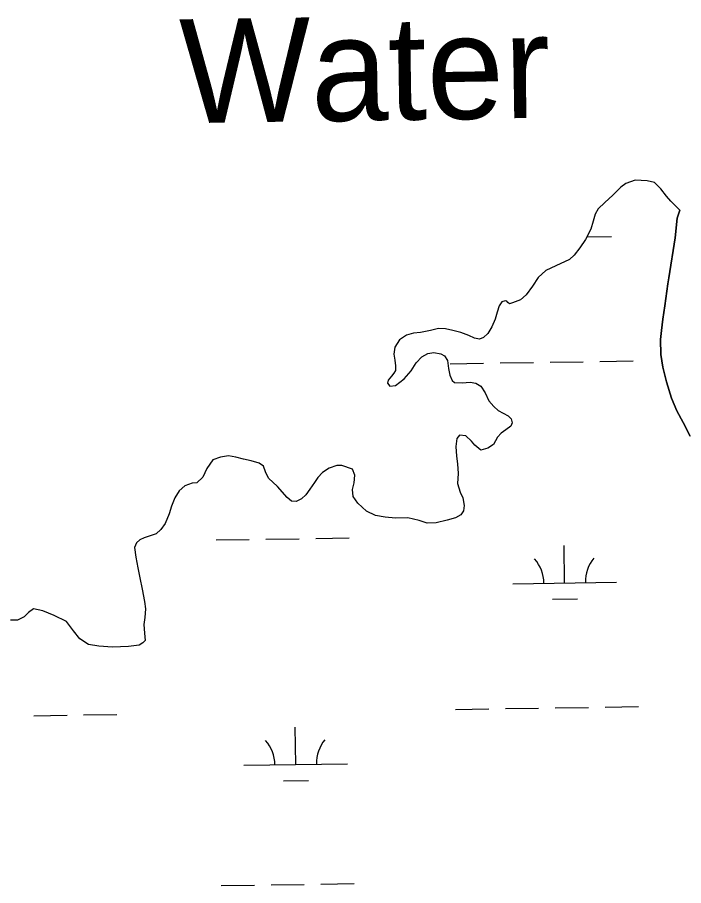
# Model space of a CAD drawing. Extents: x 3807117 to 3845308, y 337856 to 363736.
# Drawn here: x 3815634 to 3816275, y 344976 to 345811 of the extents above; entities that cross this region are included whole.
import ezdxf

# ---------------------------------------------------------------- set-up
doc = ezdxf.new("R2010")
doc.units = 0
for name, color, linetype in [('V-RIVR-IDEN', 7, 'Continuous'), ('V-TOPO-SHOR', 7, 'Continuous'), ('V-WETL-SWMP', 7, 'Continuous')]:
    doc.layers.add(name, color=color, linetype=linetype)

msp = doc.modelspace()

# ---------------------------------------------------------------- linework, layer by layer
at = {"layer": 'V-TOPO-SHOR'}
for points in [[(3816271.49, 345625.91), (3816262.77, 345634.51), (3816258.56, 345639.3), (3816253.04, 345646.52), (3816246.93, 345652.38), (3816239.98, 345654.18), (3816228.46, 345654.6), (3816219.55, 345651.37), (3816214.6, 345647.93), (3816206.85, 345640.35), (3816199.09, 345633.08), (3816192.78, 345626.96), (3816189.82, 345621.84), (3816187.87, 345615.2), (3816185.6, 345607.41), (3816180.52, 345597.64), (3816175.21, 345589.46), (3816169.82, 345582.43), (3816165.33, 345578.52), (3816151.93, 345572.38), (3816142.33, 345567.92), (3816135.11, 345561.11), (3816129.42, 345552.63), (3816123.5, 345544.3), (3816117.87, 345539.4), (3816110.33, 345536.63), (3816107.36, 345535.78), (3816105.98, 345536.92), (3816104.98, 345538.14), (3816103.15, 345538.59), (3816100.03, 345537.59), (3816097.6, 345533.92), (3816095.48, 345527.66), (3816093.68, 345520.87), (3816090.35, 345513.69), (3816086.7, 345507.12), (3816082.45, 345503.37), (3816078.71, 345501.83), (3816073.83, 345502.73), (3816068.25, 345505.38), (3816060.69, 345508.18), (3816052.91, 345510.21), (3816045.74, 345511.64), (3816039.18, 345512), (3816031.25, 345510.15), (3816021.88, 345508.13), (3816015.17, 345507.58), (3816008.16, 345505.65), (3816001.46, 345501.2), (3815997.21, 345494.1), (3815996.25, 345487.15), (3815997.1, 345481.51), (3815997.88, 345476.02), (3815997.59, 345471.52), (3815996.15, 345468.85), (3815993.8, 345466.02), (3815990.53, 345462.12), (3815989.93, 345459.45), (3815992.38, 345456.48), (3815997.87, 345457.26), (3816006, 345463.62), (3816012.85, 345471.27), (3816017.7, 345478.99), (3816023.02, 345484.8), (3816028.88, 345487.87), (3816034.75, 345488.8), (3816041.24, 345487.45), (3816044.98, 345485.55), (3816047.89, 345481.29), (3816048.83, 345473.52), (3816050.15, 345466.97), (3816052.15, 345461.94), (3816054.6, 345459.89), (3816061.76, 345459.83), (3816069.47, 345460.39), (3816074.89, 345459.42), (3816079.93, 345456.53), (3816083.91, 345449.99), (3816087.45, 345442.22), (3816092.34, 345436.82), (3816096.4, 345433.1), (3816101.36, 345430.52)], [(3816271.49, 345625.91), (3816268.76, 345618.02), (3816266.75, 345599.12), (3816260.75, 345560.71)], [(3816260.75, 345560.71), (3816259.86, 345554.94), (3816256.78, 345533.89), (3816255.07, 345520.87), (3816253.88, 345510.08), (3816252.68, 345501.5), (3816253.03, 345486.97), (3816254.98, 345474.73), (3816258.4, 345460.81), (3816263.27, 345445.06), (3816268.43, 345432.68), (3816274.59, 345421.45), (3816281.44, 345408.24)], [(3816101.36, 345430.52), (3816106.1, 345427.94), (3816108.93, 345425.05), (3816110.16, 345421.17), (3816108.57, 345417.96), (3816103.93, 345414.44), (3816099.52, 345411.3), (3816096.02, 345407.32), (3816092.15, 345400.45), (3816086.45, 345396.69), (3816079.74, 345395.07), (3816073.93, 345399.62), (3816071.02, 345403.66), (3816065.51, 345408.6), (3816059.41, 345409.26), (3816056.9, 345406.21), (3816055.63, 345398.5), (3816056.5, 345389.27), (3816057.52, 345381.65), (3816058.08, 345372.58), (3816057.5, 345362.74), (3816060.12, 345354.66), (3816062.5, 345348.95), (3816063.82, 345341.63), (3816063.3, 345336.45), (3816060.49, 345332.7), (3816055.39, 345329.71), (3816047.55, 345327.7), (3816036.72, 345324.92), (3816028.26, 345324.82), (3816020.47, 345327.31), (3816009.48, 345329.71), (3815997.74, 345329.6), (3815987.67, 345330.33), (3815978.44, 345331.9), (3815969.88, 345336.37), (3815961.39, 345344.05), (3815957.03, 345350.21), (3815956.39, 345357.15), (3815957.97, 345363.64), (3815958.64, 345370.73), (3815956.26, 345376.52), (3815946.1, 345380.23), (3815941.3, 345380.13), (3815933.75, 345377.67), (3815927.59, 345373.53), (3815923.11, 345368.48), (3815919.69, 345363.82), (3815915.36, 345357.33), (3815911.57, 345351.82), (3815907.39, 345348.07), (3815902.21, 345345.54), (3815897.63, 345345.75), (3815893.5, 345349.25), (3815884.01, 345359.97), (3815875.52, 345368.1), (3815872.75, 345374.2), (3815870.6, 345379.53), (3815866.55, 345382.26), (3815858.69, 345384.67), (3815851.44, 345386.41), (3815844.19, 345388.06), (3815837.09, 345389.33), (3815829.17, 345388.32), (3815822.01, 345385.47), (3815816.01, 345377.37), (3815812.37, 345369.05), (3815806.6, 345363.61), (3815801.94, 345363.06), (3815795.09, 345360.6), (3815789.46, 345355.7), (3815785.21, 345349.05), (3815782.11, 345341.11), (3815779.85, 345333.56), (3815775.98, 345324.47), (3815771.89, 345318.43), (3815767.48, 345314.37), (3815761.69, 345312.45), (3815755.82, 345310.68), (3815751.56, 345308.76), (3815748.44, 345305.85), (3815746.54, 345301.42), (3815747.72, 345292.12), (3815749.74, 345281.83), (3815751.67, 345272.23), (3815754.07, 345261.02), (3815756.02, 345249.36), (3815757.03, 345242.35), (3815756.6, 345234.04), (3815755.48, 345227.24), (3815756.04, 345218.78), (3815756.82, 345211.84), (3815754.69, 345209.47), (3815750.89, 345207.25), (3815740.83, 345206), (3815725.35, 345205.49), (3815712.3, 345206.36), (3815702.15, 345208.01), (3815693.9, 345213.24), (3815687.93, 345221.16), (3815681.19, 345229.98)], [(3815681.19, 345229.98), (3815669.12, 345235.89), (3815658.43, 345240.43), (3815649.42, 345242.16), (3815644.55, 345238.71), (3815640.38, 345234.43), (3815633.98, 345231.28), (3815627.04, 345231.26)]]:
    msp.add_lwpolyline(points, dxfattribs=at)
at = {"layer": 'V-WETL-SWMP'}
for p, q in [((3816219.55, 345651.37), (3816214.6, 345647.93)), ((3816228.46, 345654.6), (3816219.55, 345651.37)), ((3816239.98, 345654.18), (3816228.46, 345654.6)), ((3816246.92, 345652.38), (3816239.98, 345654.18)), ((3816253.04, 345646.52), (3816246.92, 345652.38)), ((3816214.6, 345647.93), (3816206.85, 345640.35)), ((3816258.56, 345639.3), (3816253.04, 345646.52)), ((3816199.09, 345633.08), (3816192.78, 345626.96)), ((3816206.85, 345640.35), (3816199.09, 345633.08)), ((3816262.77, 345634.51), (3816258.56, 345639.3)), ((3816271.49, 345625.92), (3816262.77, 345634.51)), ((3816192.78, 345626.96), (3816189.82, 345621.84)), ((3816268.76, 345618.02), (3816271.49, 345625.92)), ((3816189.82, 345621.84), (3816187.86, 345615.2)), ((3816266.75, 345599.12), (3816268.76, 345618.02)), ((3816187.86, 345615.2), (3816185.6, 345607.41)), ((3816185.6, 345607.41), (3816180.52, 345597.64)), ((3816181.84, 345600.18), (3816205.52, 345600.53)), ((3816180.52, 345597.64), (3816175.21, 345589.46)), ((3816260.75, 345560.71), (3816266.75, 345599.12)), ((3816169.82, 345582.43), (3816165.33, 345578.52)), ((3816175.21, 345589.46), (3816169.82, 345582.43)), ((3816165.33, 345578.52), (3816151.93, 345572.38)), ((3816142.33, 345567.92), (3816135.11, 345561.11)), ((3816151.93, 345572.38), (3816142.33, 345567.92)), ((3816135.11, 345561.11), (3816129.42, 345552.63)), ((3816259.85, 345554.94), (3816260.75, 345560.71)), ((3816129.42, 345552.63), (3816123.5, 345544.3)), ((3816256.78, 345533.89), (3816259.85, 345554.94)), ((3816123.5, 345544.3), (3816117.87, 345539.4)), ((3816097.6, 345533.92), (3816095.48, 345527.66)), ((3816100.03, 345537.59), (3816097.6, 345533.92)), ((3816103.15, 345538.59), (3816100.03, 345537.59)), ((3816104.98, 345538.14), (3816103.15, 345538.59)), ((3816105.98, 345536.92), (3816104.98, 345538.14)), ((3816107.36, 345535.78), (3816105.98, 345536.92)), ((3816110.33, 345536.63), (3816107.36, 345535.78)), ((3816117.87, 345539.4), (3816110.33, 345536.63)), ((3816255.07, 345520.87), (3816256.78, 345533.89)), ((3816095.48, 345527.66), (3816093.68, 345520.87)), ((3816093.68, 345520.87), (3816090.34, 345513.69)), ((3816253.88, 345510.08), (3816255.07, 345520.87)), ((3816015.17, 345507.58), (3816008.16, 345505.65)), ((3816021.88, 345508.13), (3816015.17, 345507.58)), ((3816031.25, 345510.14), (3816021.88, 345508.13)), ((3816039.18, 345512), (3816031.25, 345510.14)), ((3816045.74, 345511.64), (3816039.18, 345512)), ((3816052.91, 345510.21), (3816045.74, 345511.64)), ((3816060.69, 345508.18), (3816052.91, 345510.21)), ((3816068.25, 345505.38), (3816060.69, 345508.18)), ((3816090.34, 345513.69), (3816086.7, 345507.12)), ((3816252.68, 345501.5), (3816253.88, 345510.08)), ((3816001.46, 345501.2), (3815997.21, 345494.1)), ((3816008.16, 345505.65), (3816001.46, 345501.2)), ((3816073.83, 345502.73), (3816068.25, 345505.38)), ((3816078.71, 345501.83), (3816073.83, 345502.73)), ((3816082.45, 345503.37), (3816078.71, 345501.83)), ((3816086.7, 345507.12), (3816082.45, 345503.37)), ((3816253.03, 345486.97), (3816252.68, 345501.5)), ((3815997.21, 345494.1), (3815996.24, 345487.15)), ((3815996.24, 345487.15), (3815997.1, 345481.51)), ((3816017.7, 345478.99), (3816023.02, 345484.8)), ((3816023.02, 345484.8), (3816028.88, 345487.87)), ((3816028.88, 345487.87), (3816034.75, 345488.8)), ((3816034.75, 345488.8), (3816041.24, 345487.45)), ((3816041.24, 345487.45), (3816044.98, 345485.56)), ((3816044.98, 345485.56), (3816047.89, 345481.29)), ((3816254.98, 345474.73), (3816253.03, 345486.97)), ((3815997.1, 345481.51), (3815997.88, 345476.02)), ((3815997.88, 345476.02), (3815997.59, 345471.52)), ((3816012.84, 345471.27), (3816017.7, 345478.99)), ((3816047.89, 345481.29), (3816048.83, 345473.52)), ((3816050.49, 345478.13), (3816082.48, 345478.6)), ((3816098.48, 345478.84), (3816130.48, 345479.32)), ((3816146.48, 345479.56), (3816178.47, 345480.04)), ((3816194.47, 345480.28), (3816226.47, 345480.76)), ((3816258.39, 345460.81), (3816254.98, 345474.73)), ((3815993.8, 345466.02), (3815990.53, 345462.12)), ((3815996.15, 345468.85), (3815993.8, 345466.02)), ((3815997.59, 345471.52), (3815996.15, 345468.85)), ((3816006, 345463.62), (3816012.84, 345471.27)), ((3816048.83, 345473.52), (3816050.15, 345466.96)), ((3816050.15, 345466.96), (3816052.15, 345461.94)), ((3815990.53, 345462.12), (3815989.93, 345459.45)), ((3815989.93, 345459.45), (3815992.38, 345456.48)), ((3815992.38, 345456.48), (3815997.87, 345457.26)), ((3815997.87, 345457.26), (3816006, 345463.62)), ((3816052.15, 345461.94), (3816054.6, 345459.89)), ((3816054.6, 345459.89), (3816061.76, 345459.83)), ((3816061.76, 345459.83), (3816069.47, 345460.39)), ((3816069.47, 345460.39), (3816074.88, 345459.42)), ((3816074.88, 345459.42), (3816079.93, 345456.54)), ((3816263.27, 345445.06), (3816258.39, 345460.81)), ((3816079.93, 345456.54), (3816083.91, 345449.99)), ((3816083.91, 345449.99), (3816087.45, 345442.22)), ((3816087.45, 345442.22), (3816092.34, 345436.82)), ((3816268.43, 345432.68), (3816263.27, 345445.06)), ((3816092.34, 345436.82), (3816096.4, 345433.1)), ((3816096.4, 345433.1), (3816101.36, 345430.52)), ((3816274.59, 345421.45), (3816268.43, 345432.68)), ((3816101.36, 345430.52), (3816106.1, 345427.94)), ((3816106.1, 345427.94), (3816108.93, 345425.05)), ((3816108.93, 345425.05), (3816110.16, 345421.17)), ((3816108.57, 345417.96), (3816103.93, 345414.44)), ((3816110.16, 345421.17), (3816108.57, 345417.96)), ((3816281.44, 345408.24), (3816274.59, 345421.45)), ((3816059.41, 345409.26), (3816056.9, 345406.2)), ((3816065.51, 345408.6), (3816059.41, 345409.26)), ((3816071.02, 345403.66), (3816065.51, 345408.6)), ((3816096.02, 345407.32), (3816092.15, 345400.45)), ((3816099.52, 345411.3), (3816096.02, 345407.32)), ((3816103.93, 345414.44), (3816099.52, 345411.3)), ((3816056.9, 345406.2), (3816055.63, 345398.5)), ((3816073.93, 345399.62), (3816071.02, 345403.66)), ((3816079.74, 345395.07), (3816073.93, 345399.62)), ((3816092.15, 345400.45), (3816086.45, 345396.69)), ((3816055.63, 345398.5), (3816056.5, 345389.27)), ((3816086.45, 345396.69), (3816079.74, 345395.07)), ((3815822.01, 345385.47), (3815816.01, 345377.37)), ((3815829.16, 345388.32), (3815822.01, 345385.47)), ((3815837.09, 345389.33), (3815829.16, 345388.32)), ((3815844.19, 345388.06), (3815837.09, 345389.33)), ((3815851.44, 345386.41), (3815844.19, 345388.06)), ((3815858.69, 345384.68), (3815851.44, 345386.41)), ((3815866.55, 345382.26), (3815858.69, 345384.68)), ((3815870.6, 345379.53), (3815866.55, 345382.26)), ((3816056.5, 345389.27), (3816057.52, 345381.65)), ((3815816.01, 345377.37), (3815812.37, 345369.05)), ((3815872.76, 345374.2), (3815870.6, 345379.53)), ((3815875.52, 345368.1), (3815872.76, 345374.2)), ((3815933.75, 345377.67), (3815927.59, 345373.53)), ((3815941.3, 345380.13), (3815933.75, 345377.67)), ((3815946.1, 345380.23), (3815941.3, 345380.13)), ((3815956.26, 345376.52), (3815946.1, 345380.23)), ((3815958.64, 345370.73), (3815956.26, 345376.52)), ((3816057.52, 345381.65), (3816058.08, 345372.58)), ((3815812.37, 345369.05), (3815806.59, 345363.61)), ((3815884.01, 345359.97), (3815875.52, 345368.1)), ((3815923.11, 345368.48), (3815919.69, 345363.82)), ((3815927.59, 345373.53), (3815923.11, 345368.48)), ((3815957.97, 345363.64), (3815958.64, 345370.73)), ((3816058.08, 345372.58), (3816057.5, 345362.74)), ((3815795.09, 345360.6), (3815789.46, 345355.7)), ((3815801.94, 345363.06), (3815795.09, 345360.6)), ((3815806.59, 345363.61), (3815801.94, 345363.06)), ((3815893.5, 345349.25), (3815884.01, 345359.97)), ((3815915.36, 345357.33), (3815911.57, 345351.82)), ((3815919.69, 345363.82), (3815915.36, 345357.33)), ((3815956.39, 345357.15), (3815957.97, 345363.64)), ((3815957.03, 345350.21), (3815956.39, 345357.15)), ((3816057.5, 345362.74), (3816060.12, 345354.66)), ((3815785.21, 345349.05), (3815782.11, 345341.11)), ((3815789.46, 345355.7), (3815785.21, 345349.05)), ((3815897.63, 345345.75), (3815893.5, 345349.25)), ((3815911.57, 345351.82), (3815907.39, 345348.07)), ((3815961.39, 345344.05), (3815957.03, 345350.21)), ((3816060.12, 345354.66), (3816062.5, 345348.95)), ((3816062.5, 345348.95), (3816063.82, 345341.63)), ((3815782.11, 345341.11), (3815779.85, 345333.56)), ((3815902.21, 345345.54), (3815897.63, 345345.75)), ((3815907.39, 345348.07), (3815902.21, 345345.54)), ((3815969.88, 345336.38), (3815961.39, 345344.05)), ((3816063.82, 345341.63), (3816063.3, 345336.45)), ((3815779.85, 345333.56), (3815775.99, 345324.47)), ((3815978.44, 345331.9), (3815969.88, 345336.38)), ((3815987.67, 345330.33), (3815978.44, 345331.9)), ((3816060.49, 345332.7), (3816055.39, 345329.71)), ((3816063.3, 345336.45), (3816060.49, 345332.7)), ((3815775.99, 345324.47), (3815771.89, 345318.43)), ((3815997.74, 345329.6), (3815987.67, 345330.33)), ((3816009.48, 345329.71), (3815997.74, 345329.6)), ((3816020.47, 345327.31), (3816009.48, 345329.71)), ((3816028.26, 345324.82), (3816020.47, 345327.31)), ((3816036.72, 345324.92), (3816028.26, 345324.82)), ((3816047.54, 345327.7), (3816036.72, 345324.92)), ((3816055.39, 345329.71), (3816047.54, 345327.7)), ((3815771.89, 345318.43), (3815767.48, 345314.38)), ((3815751.56, 345308.76), (3815748.44, 345305.85)), ((3815755.82, 345310.68), (3815751.56, 345308.76)), ((3815761.69, 345312.45), (3815755.82, 345310.68)), ((3815767.48, 345314.38), (3815761.69, 345312.45)), ((3815825, 345308.55), (3815857, 345309.03)), ((3815873, 345309.27), (3815904.99, 345309.75)), ((3815920.99, 345309.99), (3815952.99, 345310.47)), ((3815748.44, 345305.85), (3815746.55, 345301.42)), ((3815746.55, 345301.42), (3815747.72, 345292.12)), ((3816160.51, 345267.15), (3816159.97, 345303.14)), ((3815747.72, 345292.12), (3815749.73, 345281.83)), ((3815749.73, 345281.83), (3815751.67, 345272.23)), ((3815751.67, 345272.23), (3815754.07, 345261.03)), ((3816110.51, 345266.4), (3816210.5, 345267.89)), ((3815754.07, 345261.03), (3815756.02, 345249.36)), ((3815756.02, 345249.36), (3815757.03, 345242.35)), ((3816148.74, 345251.54), (3816172.73, 345251.9)), ((3815649.42, 345242.16), (3815644.55, 345238.71)), ((3815658.43, 345240.43), (3815649.42, 345242.16)), ((3815669.12, 345235.89), (3815658.43, 345240.43)), ((3815757.03, 345242.35), (3815756.6, 345234.04)), ((3815640.37, 345234.43), (3815633.98, 345231.28)), ((3815644.55, 345238.71), (3815640.37, 345234.43)), ((3815681.19, 345229.98), (3815669.12, 345235.89)), ((3815756.6, 345234.04), (3815755.48, 345227.25)), ((3815633.98, 345231.28), (3815627.04, 345231.26)), ((3815687.93, 345221.16), (3815681.19, 345229.98)), ((3815755.48, 345227.25), (3815756.04, 345218.78)), ((3815693.9, 345213.25), (3815687.93, 345221.16)), ((3815756.04, 345218.78), (3815756.82, 345211.84)), ((3815702.15, 345208.01), (3815693.9, 345213.25)), ((3815712.3, 345206.36), (3815702.15, 345208.01)), ((3815750.89, 345207.25), (3815740.83, 345206)), ((3815754.69, 345209.47), (3815750.89, 345207.25)), ((3815756.82, 345211.84), (3815754.69, 345209.47)), ((3815725.35, 345205.49), (3815712.3, 345206.36)), ((3815740.83, 345206), (3815725.35, 345205.49)), ((3816199.46, 345147.65), (3816231.45, 345148.12)), ((3815649.61, 345139.41), (3815681.61, 345139.89)), ((3815697.6, 345140.13), (3815729.6, 345140.61)), ((3816055.47, 345145.49), (3816087.47, 345145.97)), ((3816103.47, 345146.21), (3816135.46, 345146.69)), ((3816151.46, 345146.93), (3816183.46, 345147.41)), ((3815901.66, 345092.44), (3815901.12, 345128.43)), ((3815851.66, 345091.69), (3815951.65, 345093.18)), ((3815889.89, 345076.83), (3815913.89, 345077.19)), ((3815829.99, 344975.92), (3815861.98, 344976.4)), ((3815877.98, 344976.64), (3815909.98, 344977.12)), ((3815925.98, 344977.36), (3815957.97, 344977.83))]:
    msp.add_line(p, q, dxfattribs=at)
for centre, start, end in [((3816105.26, 345266.79), 0.08653, 41.63019), ((3816215.73, 345268.45), 140.08653, 181.63019), ((3815846.41, 345092.08), 0.08653, 41.63019), ((3815956.89, 345093.74), 140.08653, 181.63019)]:
    msp.add_arc(centre, 35.25, start, end, dxfattribs=at)

# ---------------------------------------------------------------- texts
at = {"layer": 'V-RIVR-IDEN'}
msp.add_text('Water', height=100, rotation=0.87563, dxfattribs=at).set_placement((3815790.69, 345709.43))

doc.saveas('drawing.dxf')
